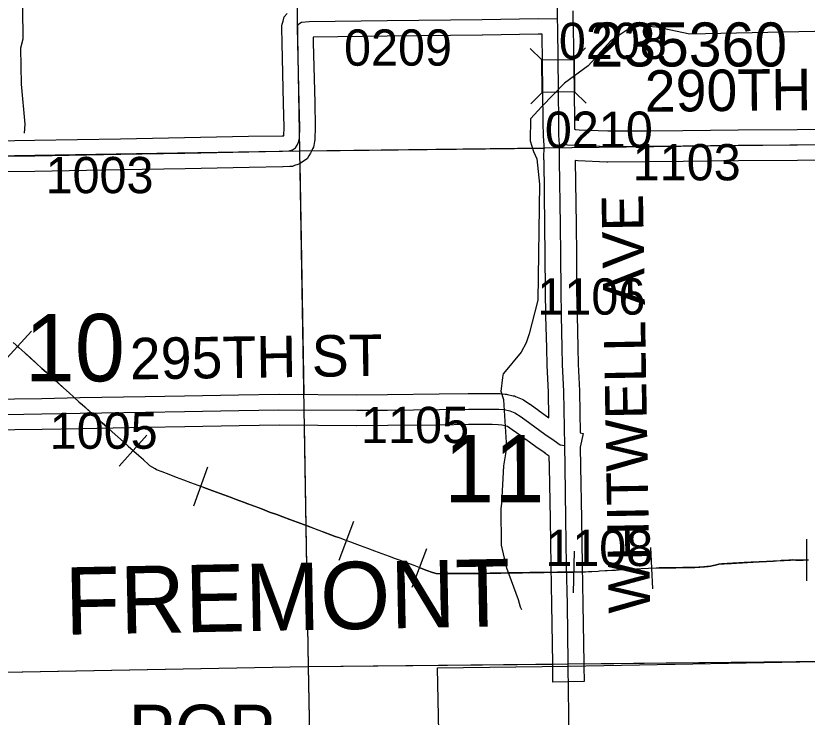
# Model space of a CAD drawing. Extents: x 23.6 to 68.7, y -63 to -29.
# Drawn here: x 54.184 to 55.711, y -53.585 to -52.232 of the extents above; entities that cross this region are included whole.
import ezdxf

# ---------------------------------------------------------------- set-up
doc = ezdxf.new("R2010")
doc.units = 0
for name, color, linetype in [('tdCoCityStreetMajor', 7, 'Continuous'), ('tdCoCorpBndry', 7, 'Continuous'), ('tdCoCorpPopTxt', 7, 'Continuous'), ('tdCoCorpTxt', 7, 'Continuous'), ('tdCoHydroRiver', 7, 'Continuous'), ('tdCoPipe', 7, 'Continuous'), ('tdCoSecRdNmbr', 7, 'Continuous'), ('tdCoSecRdTxt', 7, 'Continuous'), ('tdCoSecRteBand', 7, 'Continuous'), ('tdCoSecRteCL', 7, 'Continuous'), ('tdCoSectLine', 7, 'Continuous'), ('tdCoSectLinePart', 7, 'Continuous'), ('tdCoSectNmbr', 7, 'Continuous'), ('tdCoStrucSec', 7, 'Continuous'), ('tdCoStrucSecFHWANum', 7, 'Continuous'), ('tdCoSurfGravel', 7, 'Continuous')]:
    doc.layers.add(name, color=color, linetype=linetype)

msp = doc.modelspace()

# ---------------------------------------------------------------- linework, layer by layer
at = {"layer": 'tdCoCityStreetMajor'}
msp.add_lwpolyline([(55.2693, -54.4822), (55.2693, -54.4407), (55.2681, -54.3684), (55.2673, -54.316), (55.266, -54.254), (55.265, -54.2093), (55.264, -54.1567), (55.2636, -54.0988), (55.2622, -54.0468), (55.2608, -54), (55.26, -53.981), (55.2584, -53.9374), (55.2582, -53.9152), (55.2549, -53.8077), (55.2539, -53.7392), (55.2533, -53.7037), (55.2527, -53.6702), (55.2517, -53.6257), (55.2497, -53.4871)], dxfattribs=at)
at = {"layer": 'tdCoCorpBndry'}
msp.add_lwpolyline([(56.001, -53.4721), (56.0057, -53.8172), (56.057, -53.8173), (56.059, -53.9703), (56.2553, -53.9669), (56.2567, -54.2169), (56.0167, -54.0954), (56.0203, -54.4714), (55.7714, -54.4753), (55.2693, -54.4822), (55.0211, -54.4855), (55.0097, -54.0648), (54.9437, -54.0656), (54.9431, -53.9864), (55.0075, -53.9852), (54.9976, -53.49), (55.2497, -53.4871), (55.7995, -53.4762)], close=True, dxfattribs=at)
at = {"layer": 'tdCoHydroRiver'}
for points in [[(54.172, -52.0783), (54.1867, -52.1192), (54.1966, -52.1569), (54.1981, -52.2769), (54.1936, -52.2943), (54.1945, -52.3637), (54.2017, -52.441), (54.2004, -52.4584)], [(55.8758, -52.2466), (55.8144, -52.26), (55.4845, -52.2672), (55.4196, -52.2538), (55.388, -52.2511), (55.3629, -52.2593), (55.3316, -52.2802), (55.288, -52.3281), (55.2426, -52.3618), (55.199, -52.4065), (55.1772, -52.4305), (55.1761, -52.4731), (55.1827, -52.4936), (55.1892, -52.5077), (55.1945, -52.5566), (55.191, -52.7808), (55.1744, -52.8457), (55.1683, -52.8631), (55.1591, -52.8806), (55.1248, -52.9221)], [(55.1605, -53.3779), (55.1573, -53.3732), (55.1539, -53.359), (55.1311, -53.2977), (55.1211, -53.2536), (55.1202, -53.1826), (55.1216, -53.1731), (55.1255, -53.1005), (55.1314, -53.0657), (55.1255, -52.9726), (55.1205, -52.9569), (55.1234, -52.93), (55.1248, -52.9221)]]:
    msp.add_lwpolyline(points, dxfattribs=at)
at = {"layer": 'tdCoPipe'}
for p, q in [((54.1607, -52.8993), (54.2148, -52.8401)), ((54.3835, -53.1006), (54.4372, -53.0411)), ((54.5276, -53.1774), (54.5548, -53.102)), ((54.8082, -53.282), (54.8364, -53.2069)), ((55.7099, -53.322), (55.7096, -53.2419)), ((54.9485, -53.3342), (54.9772, -53.2594)), ((55.26, -53.3452), (55.2617, -53.265)), ((55.4126, -53.3378), (55.4087, -53.2577))]:
    msp.add_line(p, q, dxfattribs=at)
for points in [[(55.7128, -53.282), (55.7103, -53.282), (55.7088, -53.282), (55.7026, -53.282), (55.6953, -53.282), (55.6884, -53.2821), (55.6866, -53.282), (55.6815, -53.2819), (55.6782, -53.282), (55.6752, -53.2823), (55.6659, -53.2828), (55.6602, -53.2831), (55.6585, -53.2832), (55.6451, -53.284), (55.6321, -53.2846), (55.6181, -53.2854), (55.6062, -53.2861), (55.6037, -53.2863), (55.6022, -53.2863), (55.599, -53.2865), (55.5956, -53.2867), (55.5915, -53.287), (55.5887, -53.287), (55.5858, -53.2873), (55.5821, -53.2875), (55.579, -53.2876), (55.574, -53.2879), (55.5713, -53.2881), (55.5673, -53.2883), (55.5647, -53.2884), (55.5625, -53.2885), (55.5608, -53.2887), (55.556, -53.2889), (55.5504, -53.2893), (55.5475, -53.2895), (55.5461, -53.2896), (55.54, -53.2901), (55.5356, -53.2912), (55.5329, -53.2918), (55.53, -53.2925), (55.5242, -53.294), (55.5198, -53.2943), (55.5172, -53.2947), (55.5127, -53.295), (55.5112, -53.2951), (55.5038, -53.2958), (55.5015, -53.2959), (55.4995, -53.2961), (55.494, -53.2965), (55.487, -53.2966), (55.4801, -53.2967), (55.472, -53.2967), (55.4705, -53.2967), (55.4673, -53.2968), (55.4573, -53.2969), (55.4478, -53.2969), (55.4397, -53.2971), (55.4345, -53.2971), (55.4291, -53.2972), (55.4248, -53.2972), (55.4194, -53.2974), (55.4044, -53.2981), (55.3906, -53.2988), (55.3816, -53.2995), (55.3699, -53.3002), (55.3549, -53.3012), (55.3532, -53.3012), (55.3464, -53.3014), (55.3418, -53.3018), (55.3399, -53.3019), (55.3338, -53.3022), (55.3249, -53.3027), (55.3211, -53.303), (55.3099, -53.3037), (55.3071, -53.3039), (55.2953, -53.3047), (55.2913, -53.3049), (55.2886, -53.3049), (55.2831, -53.3051), (55.2765, -53.3051), (55.275, -53.3051), (55.27, -53.3051), (55.2643, -53.3052), (55.2599, -53.3051), (55.2449, -53.3053), (55.2377, -53.3054), (55.2336, -53.3055), (55.2289, -53.3057), (55.2265, -53.3058), (55.2185, -53.3058), (55.2035, -53.3059), (55.1886, -53.3062), (55.186, -53.3063), (55.1803, -53.3063), (55.1755, -53.3063), (55.1737, -53.3064), (55.1641, -53.3064), (55.1617, -53.3064), (55.1576, -53.3065), (55.1516, -53.3065), (55.1496, -53.3066), (55.1463, -53.3066), (55.1398, -53.3069), (55.1347, -53.3068), (55.1196, -53.3073), (55.1126, -53.3073), (55.1105, -53.3074), (55.106, -53.3074), (55.1014, -53.3075), (55.0989, -53.3076), (55.0902, -53.3078), (55.0874, -53.3078), (55.085, -53.3077), (55.0822, -53.3077), (55.0778, -53.3078), (55.071, -53.3078), (55.0562, -53.3079), (55.0549, -53.3079), (55.0517, -53.308), (55.0475, -53.308), (55.0373, -53.308), (55.0338, -53.3081), (55.0324, -53.3081), (55.0174, -53.3082), (55.0156, -53.3082), (55.0104, -53.3082), (55.006, -53.3083), (55.0025, -53.3084), (54.995, -53.3082), (54.988, -53.3061), (54.9768, -53.3019), (54.9651, -53.2977), (54.9524, -53.2928), (54.9385, -53.2876), (54.9245, -53.2825), (54.9163, -53.2794), (54.9047, -53.2751), (54.891, -53.27), (54.8769, -53.2647), (54.8629, -53.2596), (54.8492, -53.2545), (54.8387, -53.2505), (54.8369, -53.2499), (54.8326, -53.2483), (54.8229, -53.2447), (54.8088, -53.2394), (54.8003, -53.2363), (54.7921, -53.2333), (54.7782, -53.2281), (54.7652, -53.2234), (54.7511, -53.218), (54.741, -53.2142), (54.7268, -53.2091), (54.7128, -53.2038), (54.6991, -53.1986), (54.6877, -53.1944), (54.6738, -53.1893), (54.6601, -53.1841), (54.6461, -53.1789), (54.632, -53.1737), (54.6235, -53.1705), (54.6094, -53.1653), (54.5993, -53.1615), (54.5855, -53.1563), (54.5714, -53.151), (54.5574, -53.1458), (54.547, -53.1419), (54.5361, -53.138), (54.522, -53.1327), (54.5083, -53.1277), (54.4941, -53.1224), (54.4801, -53.1172), (54.4663, -53.112), (54.4555, -53.1077), (54.4527, -53.1061), (54.4428, -53.1), (54.4402, -53.0979), (54.4303, -53.0889), (54.4218, -53.0812), (54.4118, -53.0723), (54.4007, -53.0622), (54.3917, -53.054), (54.3811, -53.0444), (54.37, -53.0343), (54.3604, -53.0257), (54.3509, -53.0171), (54.3484, -53.0148), (54.3428, -53.0097), (54.34, -53.0072), (54.3297, -52.9978), (54.3276, -52.9958), (54.3169, -52.9861), (54.3127, -52.9824), (54.3093, -52.9797), (54.3057, -52.9764), (54.2955, -52.9673), (54.2869, -52.9595), (54.2762, -52.9498), (54.2651, -52.9398), (54.2547, -52.9303), (54.2436, -52.9203), (54.2346, -52.9122), (54.2235, -52.9022), (54.2124, -52.8922), (54.2014, -52.8821), (54.1903, -52.8721), (54.1792, -52.8619)], [(54.1878, -52.8697), (54.1903, -52.872), (54.2015, -52.8821), (54.2125, -52.8921), (54.2235, -52.9022), (54.2347, -52.9121), (54.2436, -52.9202), (54.2547, -52.9303), (54.2652, -52.9397), (54.2763, -52.9498), (54.287, -52.9595), (54.2955, -52.9672), (54.3057, -52.9764), (54.3094, -52.9796), (54.3128, -52.9823), (54.3169, -52.986), (54.3276, -52.9958), (54.3297, -52.9977), (54.34, -53.0071), (54.3428, -53.0097), (54.3484, -53.0147), (54.351, -53.017), (54.3604, -53.0256), (54.3701, -53.0343), (54.3811, -53.0443), (54.3917, -53.054), (54.4007, -53.0622), (54.4103, -53.0708)], [(54.5412, -53.1397), (54.547, -53.1418), (54.5574, -53.1457), (54.5714, -53.151), (54.5855, -53.1562), (54.5993, -53.1615), (54.6095, -53.1653), (54.6236, -53.1705), (54.632, -53.1736), (54.6462, -53.1788), (54.6602, -53.184), (54.6738, -53.1893), (54.6877, -53.1944), (54.6991, -53.1986), (54.7129, -53.2038), (54.7269, -53.2091), (54.741, -53.2141), (54.7512, -53.218), (54.7653, -53.2233), (54.7783, -53.2281), (54.7921, -53.2332), (54.8003, -53.2363), (54.8089, -53.2394), (54.8223, -53.2444)], [(55.4106, -53.2977), (55.4194, -53.2973), (55.4248, -53.2971), (55.4291, -53.2971), (55.4345, -53.297), (55.4397, -53.297), (55.4478, -53.2969), (55.4573, -53.2968), (55.4673, -53.2967), (55.4705, -53.2966), (55.472, -53.2966), (55.4801, -53.2966), (55.487, -53.2965), (55.494, -53.2965), (55.4995, -53.296), (55.5015, -53.2959), (55.5038, -53.2957), (55.5112, -53.295), (55.5127, -53.2949), (55.5172, -53.2946), (55.5198, -53.2943), (55.5242, -53.2939), (55.53, -53.2925), (55.5329, -53.2918), (55.5355, -53.2911), (55.54, -53.29), (55.5461, -53.2895), (55.5475, -53.2894), (55.5504, -53.2892), (55.556, -53.2888), (55.5608, -53.2886), (55.5625, -53.2885), (55.5647, -53.2884), (55.5673, -53.2882), (55.5713, -53.288), (55.574, -53.2879), (55.579, -53.2875), (55.5821, -53.2874), (55.5858, -53.2872), (55.5887, -53.287), (55.5915, -53.2869), (55.5956, -53.2867), (55.599, -53.2864), (55.6022, -53.2863), (55.6037, -53.2862), (55.6062, -53.2861), (55.6181, -53.2853), (55.6321, -53.2846), (55.6451, -53.2839), (55.6585, -53.2831), (55.6602, -53.2831), (55.6659, -53.2827), (55.6752, -53.2822), (55.6782, -53.282), (55.6815, -53.2818), (55.6866, -53.2819), (55.6884, -53.2821), (55.6953, -53.282), (55.7026, -53.282), (55.7088, -53.2819), (55.7098, -53.2819)], [(54.9629, -53.2968), (54.9651, -53.2976), (54.9768, -53.3019), (54.988, -53.306), (54.995, -53.3081), (55.0025, -53.3084), (55.006, -53.3082), (55.0104, -53.3082), (55.0156, -53.3081), (55.0174, -53.3082), (55.0324, -53.3081), (55.0338, -53.308), (55.0373, -53.308), (55.0475, -53.308), (55.0517, -53.3079), (55.0549, -53.3078), (55.0562, -53.3079), (55.071, -53.3078), (55.0778, -53.3077), (55.0822, -53.3077), (55.085, -53.3077), (55.0874, -53.3077), (55.0902, -53.3077), (55.0989, -53.3076), (55.1014, -53.3074), (55.106, -53.3074), (55.1105, -53.3073), (55.1126, -53.3073), (55.1196, -53.3072), (55.1347, -53.3068), (55.1398, -53.3068), (55.1463, -53.3066), (55.1496, -53.3066), (55.1516, -53.3064), (55.1576, -53.3064), (55.1617, -53.3064), (55.1641, -53.3063), (55.1737, -53.3064), (55.1755, -53.3063), (55.1803, -53.3063), (55.186, -53.3062), (55.1886, -53.3061), (55.2035, -53.3059), (55.2185, -53.3057), (55.2265, -53.3057), (55.2289, -53.3056), (55.2336, -53.3054), (55.2377, -53.3053), (55.2449, -53.3053), (55.2599, -53.3051), (55.2608, -53.3051)]]:
    msp.add_lwpolyline(points, dxfattribs=at)
at = {"layer": 'tdCoSecRteBand'}
for points in [[(55.3263, -52.454), (55.4015, -52.4535), (55.4706, -52.4529), (55.5772, -52.4516), (55.5773, -52.4516), (55.5774, -52.4516), (55.6913, -52.451), (55.8179, -52.4491), (55.9429, -52.4469), (55.943, -52.4469), (55.943, -52.4469), (56.0297, -52.4455), (56.1615, -52.4427), (56.202, -52.4416), (56.2013, -52.4059), (56.2013, -52.4059), (56.2013, -52.4058), (56.1996, -52.3045), (56.1984, -52.2393), (56.1965, -52.1477)], [(54.1065, -52.4734), (54.2202, -52.472), (54.386, -52.469), (54.386, -52.469), (54.386, -52.469), (54.5097, -52.4668), (54.6331, -52.4643), (54.6332, -52.4643), (54.6332, -52.4643), (54.6978, -52.4632), (54.7014, -52.4631), (54.7018, -52.4469), (54.7007, -52.4011), (54.698, -52.2845), (54.698, -52.2844), (54.698, -52.2844), (54.6974, -52.2551), (54.6973, -52.2513), (54.6982, -52.2476), (54.6996, -52.2418), (54.7016, -52.2336), (54.7076, -52.2276)], [(55.2586, -52.2223), (55.2587, -52.2345), (55.2588, -52.2363), (55.2594, -52.2542), (55.2595, -52.2546), (55.2595, -52.2549), (55.261, -52.3743), (55.261, -52.3743), (55.261, -52.3744), (55.2616, -52.4385), (55.2617, -52.4504), (55.263, -52.4504), (55.263, -52.4513), (55.2706, -52.4516), (55.2707, -52.4516), (55.2708, -52.4516), (55.3263, -52.454)], [(55.212, -53.0073), (55.2114, -52.9579), (55.209, -52.9061), (55.2089, -52.9058), (55.2089, -52.9055), (55.2081, -52.8733), (55.2081, -52.8733), (55.2081, -52.8732), (55.2067, -52.8105), (55.2067, -52.8104), (55.2067, -52.8103), (55.2059, -52.7629), (55.2059, -52.7628), (55.2059, -52.7626), (55.2055, -52.6939), (55.2047, -52.6361), (55.2047, -52.6361), (55.2047, -52.6361), (55.2031, -52.5111), (55.2031, -52.511), (55.2031, -52.5108), (55.2031, -52.5098), (55.2024, -52.5098), (55.203, -52.4811), (55.2019, -52.4641), (55.2018, -52.4632), (55.2018, -52.4623), (55.2016, -52.4391), (55.201, -52.375), (55.1996, -52.2671), (55.1915, -52.267), (55.084, -52.2691), (55.0839, -52.2691), (55.0837, -52.2691), (54.9005, -52.2711), (54.7577, -52.2729), (54.7579, -52.2832), (54.7607, -52.3996), (54.7618, -52.4462), (54.7618, -52.4469), (54.7618, -52.4477), (54.7612, -52.4686), (54.7612, -52.4714), (54.7606, -52.4741), (54.7589, -52.4818), (54.7582, -52.4853), (54.7567, -52.4885), (54.7539, -52.4942), (54.7533, -52.4957), (54.7524, -52.497), (54.7494, -52.502), (54.746, -52.5075), (54.7407, -52.5111), (54.7347, -52.5152), (54.7315, -52.5173), (54.728, -52.5186), (54.7219, -52.5208), (54.7176, -52.5224), (54.713, -52.5226), (54.7, -52.5232), (54.6996, -52.5232), (54.6992, -52.5232), (54.6343, -52.5243), (54.5109, -52.5268), (54.5108, -52.5268), (54.5108, -52.5268), (54.3871, -52.529), (54.2212, -52.532), (54.2211, -52.532), (54.221, -52.532), (54.1073, -52.5334)], [(55.8188, -52.5091), (55.6921, -52.511), (55.6919, -52.511), (55.6918, -52.511), (55.5778, -52.5116), (55.4713, -52.5129), (55.4712, -52.5129), (55.4712, -52.5129), (55.402, -52.5135), (55.402, -52.5135), (55.402, -52.5135), (55.3259, -52.514), (55.3252, -52.514), (55.3244, -52.514), (55.2683, -52.5115), (55.2631, -52.5113), (55.2647, -52.6353), (55.2655, -52.6932), (55.2655, -52.6933), (55.2655, -52.6934), (55.2659, -52.7621), (55.2667, -52.8092), (55.2681, -52.8718), (55.2689, -52.9037), (55.2713, -52.9556), (55.2714, -52.9561), (55.2714, -52.9566), (55.2724, -53.0367), (55.2782, -53.0379), (55.2728, -53.064), (55.2736, -53.1009), (55.2736, -53.101), (55.2736, -53.101), (55.2752, -53.2023), (55.2752, -53.2023), (55.2752, -53.2023), (55.2766, -53.2921), (55.278, -53.3668), (55.278, -53.3668), (55.278, -53.3669), (55.2797, -53.4807), (55.2797, -53.4807), (55.2797, -53.4807), (55.2797, -53.4867), (55.2802, -53.5166), (55.2202, -53.5175), (55.2197, -53.4875), (55.2197, -53.4815), (55.218, -53.3678), (55.2166, -53.2932), (55.2166, -53.2932), (55.2166, -53.2931), (55.2152, -53.2032), (55.2136, -53.1021), (55.2134, -53.0916), (55.2132, -53.0916), (55.2131, -53.0814), (55.2053, -53.0761), (55.2051, -53.076), (55.2049, -53.0758), (55.1873, -53.0633), (55.1677, -53.0494), (55.1676, -53.0493), (55.1674, -53.0492), (55.1581, -53.0425), (55.1415, -53.0305), (55.1326, -53.0246), (55.1282, -53.0228), (55.1216, -53.0214), (55.1144, -53.0208), (55.103, -53.0206), (55.0574, -53.0206), (55.0016, -53.0214), (55.0015, -53.0214), (55.0015, -53.0214), (54.9017, -53.0225), (54.9017, -53.0225), (54.9016, -53.0225), (54.842, -53.0229), (54.8418, -53.0229), (54.8416, -53.0229), (54.692, -53.0219), (54.6148, -53.0233), (54.6148, -53.0233), (54.6148, -53.0233), (54.5104, -53.0251), (54.4349, -53.0265), (54.4349, -53.0265), (54.4349, -53.0265), (54.3091, -53.0286), (54.2353, -53.03), (54.2352, -53.03), (54.2352, -53.03), (54.1292, -53.0316)], [(54.1283, -52.9717), (54.2342, -52.97), (54.308, -52.9686), (54.3081, -52.9686), (54.3081, -52.9686), (54.4338, -52.9665), (54.5093, -52.9651), (54.5093, -52.9651), (54.5093, -52.9651), (54.6137, -52.9633), (54.6912, -52.9619), (54.6916, -52.9619), (54.692, -52.9619), (54.8419, -52.9629), (54.9011, -52.9625), (55.0008, -52.9614), (55.0568, -52.9606), (55.057, -52.9606), (55.0572, -52.9606), (55.1033, -52.9606), (55.1036, -52.9606), (55.1039, -52.9606), (55.1165, -52.9609), (55.1173, -52.9609), (55.1181, -52.9609), (55.1283, -52.9617), (55.1304, -52.9619), (55.1325, -52.9623), (55.1436, -52.9648), (55.1459, -52.9653), (55.1482, -52.9662), (55.1579, -52.9701), (55.1608, -52.9713), (55.1635, -52.973), (55.1753, -52.981), (55.1757, -52.9812), (55.176, -52.9815), (55.1931, -52.9937), (55.1932, -52.9938), (55.1933, -52.9938), (55.2025, -53.0005), (55.212, -53.0073)]]:
    msp.add_lwpolyline(points, dxfattribs=at)
at = {"layer": 'tdCoSecRteCL'}
for points in [[(55.233, -52.4804), (55.2318, -52.4621), (55.2316, -52.4388), (55.231, -52.3746), (55.2295, -52.2553), (55.2288, -52.2375), (55.2287, -52.2353), (55.2282, -52.19), (55.2261, -52.0738), (55.2254, -51.9832), (55.2228, -51.8665), (55.2202, -51.7297), (55.2187, -51.6633), (55.2171, -51.5589), (55.2153, -51.4717), (55.2159, -51.4452)], [(54.1069, -52.5034), (54.2207, -52.502), (54.3866, -52.499), (54.5103, -52.4968), (54.6337, -52.4943), (54.6987, -52.4932), (54.7117, -52.4926), (54.7178, -52.4904), (54.7238, -52.4863), (54.7268, -52.4813), (54.7296, -52.4756), (54.7313, -52.4678), (54.7318, -52.4469), (54.7307, -52.4003), (54.7279, -52.2838), (54.7274, -52.2546), (54.7288, -52.2488), (54.7318, -52.2458), (54.7354, -52.2438), (54.75, -52.243), (54.9002, -52.2411), (55.0834, -52.2392), (55.1914, -52.2369), (55.2283, -52.2375)], [(55.233, -52.4804), (55.248, -52.4807), (55.2695, -52.4816), (55.3257, -52.484), (55.4018, -52.4835), (55.4709, -52.4829), (55.5775, -52.4816), (55.6916, -52.481), (55.8184, -52.4791), (55.9435, -52.4769), (56.0303, -52.4755), (56.1622, -52.4727), (56.2218, -52.4711), (56.2329, -52.471)], [(55.2428, -53.0612), (55.2414, -52.957), (55.2389, -52.9047), (55.2381, -52.8725), (55.2367, -52.8098), (55.2359, -52.7624), (55.2355, -52.6936), (55.2347, -52.6357), (55.2331, -52.5108), (55.233, -52.4804)], [(54.1287, -53.0017), (54.2347, -53), (54.3086, -52.9986), (54.4344, -52.9965), (54.5098, -52.9951), (54.6143, -52.9933), (54.6918, -52.9919), (54.8419, -52.9929), (54.9014, -52.9925), (55.0012, -52.9914), (55.0572, -52.9906), (55.1033, -52.9906), (55.1159, -52.9909), (55.126, -52.9916), (55.1371, -52.9941), (55.1467, -52.9979), (55.1586, -53.0059), (55.1757, -53.0181), (55.185, -53.0249), (55.2047, -53.0388), (55.2223, -53.0514), (55.2339, -53.0594), (55.2428, -53.0612)], [(55.2497, -53.4871), (55.2497, -53.4811), (55.248, -53.3673), (55.2466, -53.2926), (55.2452, -53.2027), (55.2436, -53.1015), (55.2428, -53.0612)]]:
    msp.add_lwpolyline(points, dxfattribs=at)
at = {"layer": 'tdCoSectLine'}
for points in [[(54.7126, -51.4245), (54.7316, -52.4926)], [(54.7316, -52.4926), (55.7299, -52.4804)], [(53.7099, -52.5091), (54.7316, -52.4926)], [(54.7316, -52.4926), (54.7484, -53.4875)], [(54.7484, -53.4875), (55.7525, -53.4771)], [(53.7478, -53.5063), (54.7484, -53.4875)], [(54.7484, -53.4875), (54.7673, -54.4916)]]:
    msp.add_lwpolyline(points, dxfattribs=at)
at = {"layer": 'tdCoSectLinePart'}
for points in [[(54.7541, -52.4924), (55.2021, -52.4869)], [(54.732, -52.5166), (54.7395, -52.9622)], [(54.7405, -53.0222), (54.7484, -53.4875)], [(55.279, -53.482), (55.7484, -53.4772)], [(54.0249, -53.5011), (54.7484, -53.4875)], [(54.7484, -53.4875), (55.219, -53.4827)], [(54.7484, -53.4875), (54.7666, -54.4543)]]:
    msp.add_lwpolyline(points, dxfattribs=at)
at = {"layer": 'tdCoStrucSec'}
for p, q in [((55.1986, -52.3169), (55.1762, -52.295)), ((55.2612, -52.3161), (55.2831, -52.2936)), ((55.1994, -52.3795), (55.1776, -52.4019)), ((55.262, -52.3787), (55.2844, -52.4005))]:
    msp.add_line(p, q, dxfattribs=at)
msp.add_lwpolyline([(55.1994, -52.3795), (55.1986, -52.3169), (55.2612, -52.3161), (55.262, -52.3787)], close=True, dxfattribs=at)
at = {"layer": 'tdCoSurfGravel'}
for points in [[(55.2316, -52.4388), (55.231, -52.3746), (55.2295, -52.2553), (55.2288, -52.2375), (55.2287, -52.2353), (55.2282, -52.19), (55.2261, -52.0738), (55.2254, -51.9832), (55.2228, -51.8665), (55.2202, -51.7297), (55.2187, -51.6633), (55.2171, -51.5589), (55.2153, -51.4717), (55.2159, -51.4452), (55.2164, -51.4267), (55.2169, -51.4173)], [(54.1069, -52.5034), (54.2207, -52.502), (54.3866, -52.499), (54.5103, -52.4968), (54.6337, -52.4943), (54.6987, -52.4932), (54.7117, -52.4926), (54.7178, -52.4904), (54.7238, -52.4863), (54.7268, -52.4813), (54.7296, -52.4756), (54.7313, -52.4678), (54.7318, -52.4469), (54.7307, -52.4003), (54.7279, -52.2838), (54.7274, -52.2546), (54.7288, -52.2488), (54.7318, -52.2458), (54.7354, -52.2438), (54.75, -52.243), (54.9002, -52.2411), (55.0834, -52.2392), (55.1914, -52.2369), (55.2283, -52.2375)], [(55.2497, -53.4871), (55.2497, -53.4811), (55.248, -53.3673), (55.2466, -53.2926), (55.2452, -53.2027), (55.2436, -53.1015), (55.2428, -53.0612), (55.2414, -52.957), (55.2389, -52.9047), (55.2381, -52.8725), (55.2367, -52.8098), (55.2359, -52.7624), (55.2355, -52.6936), (55.2347, -52.6357), (55.2331, -52.5108), (55.233, -52.4804), (55.2318, -52.4621), (55.2316, -52.4388)], [(55.233, -52.4804), (55.248, -52.4807), (55.2695, -52.4816), (55.3257, -52.484), (55.4018, -52.4835), (55.4709, -52.4829), (55.5775, -52.4816), (55.6916, -52.481), (55.8184, -52.4791), (55.9435, -52.4769), (56.0303, -52.4755), (56.1622, -52.4727), (56.2218, -52.4711), (56.2329, -52.471)], [(54.1287, -53.0017), (54.2347, -53), (54.3086, -52.9986), (54.4344, -52.9965), (54.5098, -52.9951), (54.6143, -52.9933), (54.6918, -52.9919), (54.8419, -52.9929), (54.9014, -52.9925), (55.0012, -52.9914), (55.0572, -52.9906), (55.1033, -52.9906), (55.1159, -52.9909), (55.126, -52.9916), (55.1371, -52.9941), (55.1467, -52.9979), (55.1586, -53.0059), (55.1757, -53.0181), (55.185, -53.0249), (55.2047, -53.0388), (55.2223, -53.0514), (55.2339, -53.0594), (55.2428, -53.0612)]]:
    msp.add_lwpolyline(points, dxfattribs=at)

# ---------------------------------------------------------------- texts
at = {"layer": 'tdCoCorpPopTxt'}
msp.add_text('POP.', height=0.1, dxfattribs=at).set_placement((54.402, -53.6612))
at = {"layer": 'tdCoCorpTxt'}
msp.add_text('FREMONT', height=0.13, rotation=1.1201, dxfattribs=at).set_placement((54.28, -53.4262))
at = {"layer": 'tdCoSecRdNmbr'}
for s, rotation, p in [('0209', 0.0415, (54.8173, -52.3281)), ('0208', 0.0418, (55.2316, -52.3152)), ('0210', 0.0417, (55.2046, -52.4866)), ('1103', 0.0419, (55.3741, -52.5494)), ('1003', 0.041, (54.2416, -52.5742)), ('1106', 0.0417, (55.1902, -52.8085)), ('1105', 0.0415, (54.8502, -53.0564)), ('1005', 0.041, (54.2496, -53.0674)), ('1108', 0.0418, (55.2053, -53.2937))]:
    msp.add_text(s, height=0.07, rotation=rotation, dxfattribs=at).set_placement(p)
at = {"layer": 'tdCoSecRdTxt'}
for s, rotation, p in [('290TH ST', 0.596, (55.3977, -52.4171)), ('WHITWELL AVE', 91, (55.4079, -53.384)), ('295TH ST', 0.8248, (54.4047, -52.9335))]:
    msp.add_text(s, height=0.08, rotation=rotation, dxfattribs=at).set_placement(p)
at = {"layer": 'tdCoSectNmbr'}
for s, rotation, p in [('10', 0.0409, (54.2014, -52.9372)), ('11', 0.0418, (55.0102, -53.1708))]:
    msp.add_text(s, height=0.13, rotation=rotation, dxfattribs=at).set_placement(p)
at = {"layer": 'tdCoStrucSecFHWANum'}
msp.add_text('235360', height=0.085, dxfattribs=at).set_placement((55.2925, -52.3296))

doc.saveas('drawing.dxf')
